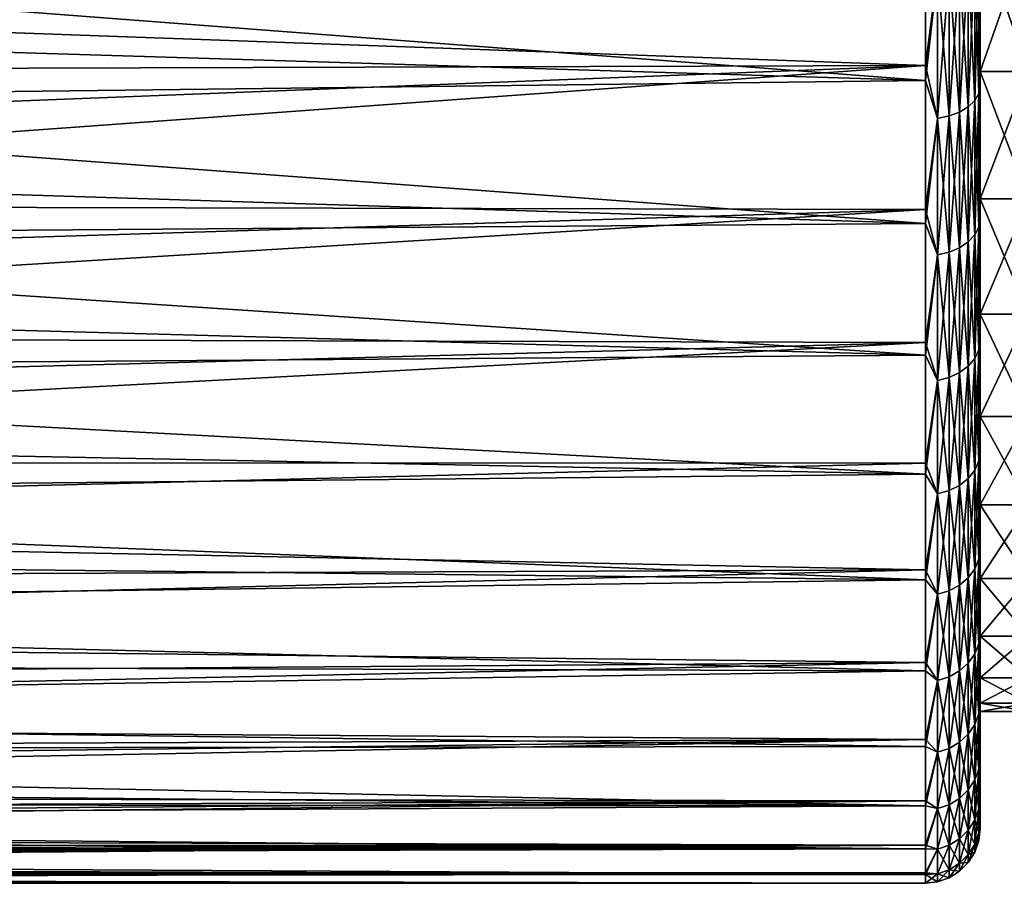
# Model space of a CAD drawing. Header units: metres. Extents: x -44 to 117, y -432 to 89.
# Tile 1001 of 1056: x 42 to 56, y -28 to -15. Entities that reach past the tile are written whole.
import ezdxf

# ---------------------------------------------------------------- set-up
doc = ezdxf.new("R2010")
doc.units = ezdxf.units.M
doc.layers.add('solid_125568', color=7, linetype='CONTINUOUS')

msp = doc.modelspace()

# ---------------------------------------------------------------- linework, layer by layer
at = {"layer": 'solid_125568'}
for points in [[(55.5, -12.02065, 74.488976), (55.5, -15.117859, 74.611725), (55.5, -16.209658, 73.842316)], [(55.5, -14.167058, 73.202461), (55.5, -12.02065, 74.488976), (55.5, -16.209658, 73.842316)], [(55.5, -12.02065, 29.511026), (55.5, -16.209784, 30.157776), (55.5, -15.117963, 29.388342)], [(55.5, -12.02065, 29.511026), (55.5, -14.167058, 30.797537), (55.5, -16.209784, 30.157776)], [(54.700001, -16.090569, 74.914917), (54.700001, -13.846498, 76.336693), (29.409121, -15.181644, 75.526955)], [(54.878017, -14.729542, 75.789024), (54.700001, -13.846498, 76.336693), (54.700001, -16.090569, 74.914917)], [(54.700001, -14.076542, 27.795641), (54.700001, -16.307035, 29.238617), (32.285175, -14.593642, 28.103857)], [(54.878017, -14.729542, 28.210974), (54.700001, -16.307035, 29.238617), (54.700001, -14.076542, 27.795641)], [(56.200001, -14.166871, 73.202591), (55.5, -14.167058, 73.202461), (55.5, -16.177008, 71.711784)], [(56.200001, -14.166871, 73.202591), (55.5, -16.177008, 71.711784), (56.200001, -16.177011, 71.711777)], [(56.200001, -16.177011, 32.288219), (55.5, -14.167058, 30.797537), (56.200001, -14.166871, 30.797411)], [(55.5, -14.167058, 73.202461), (55.5, -16.209658, 73.842316), (55.5, -17.262375, 73.020233)], [(55.5, -14.167058, 73.202461), (55.5, -17.262375, 73.020233), (55.5, -18.273455, 72.147476)], [(55.5, -16.177008, 71.711784), (55.5, -14.167058, 73.202461), (55.5, -18.273455, 72.147476)], [(55.5, -14.167058, 30.797537), (55.5, -17.262522, 30.979885), (55.5, -16.209784, 30.157776)], [(55.5, -14.167058, 30.797537), (55.5, -16.177008, 32.288216), (55.5, -17.262522, 30.979885)], [(56.200001, -16.177011, 32.288219), (55.5, -16.177008, 32.288216), (55.5, -14.167058, 30.797537)], [(55.421085, -16.600451, 73.982552), (55.480141, -16.498413, 73.847427), (55.480141, -14.412208, 75.276512)], [(55.421085, -16.600451, 73.982552), (55.480141, -14.412208, 75.276512), (55.421085, -14.501343, 75.420471)], [(55.421085, -14.501343, 28.579527), (55.480141, -14.412208, 28.723486), (55.480141, -16.498413, 30.152569)], [(55.5, -15.117859, 74.611725), (55.480141, -14.412208, 75.276512), (55.480141, -16.498413, 73.847427)], [(55.480141, -14.412208, 28.723486), (55.5, -15.117963, 29.388342), (55.5, -16.209784, 30.157776)], [(55.480141, -16.498413, 30.152569), (55.480141, -14.412208, 28.723486), (55.5, -16.209784, 30.157776)], [(54.700001, -16.307035, 29.238617), (31.47154, -15.597759, 28.74683), (32.285175, -14.593642, 28.103857)], [(55.325802, -14.581313, 75.549629), (55.199074, -14.648102, 75.657494), (55.199074, -16.768454, 74.205025)], [(55.325802, -16.691998, 74.103775), (55.325802, -14.581313, 75.549629), (55.199074, -16.768454, 74.205025)], [(55.325802, -14.581313, 28.450371), (55.325802, -16.691998, 29.896223), (55.199074, -14.648102, 28.342503)], [(55.421085, -14.501343, 75.420471), (55.325802, -14.581313, 75.549629), (55.325802, -16.691998, 74.103775)], [(55.421085, -16.600451, 73.982552), (55.421085, -14.501343, 75.420471), (55.325802, -16.691998, 74.103775)], [(55.421085, -14.501343, 28.579527), (55.421085, -16.600451, 30.01745), (55.325802, -14.581313, 28.450371)], [(55.421085, -16.600451, 30.01745), (55.325802, -16.691998, 29.896223), (55.325802, -14.581313, 28.450371)], [(55.421085, -14.501343, 28.579527), (55.480141, -16.498413, 30.152569), (55.421085, -16.600451, 30.01745)], [(54.878017, -14.729542, 28.210974), (54.878017, -16.861683, 29.671524), (54.700001, -16.307035, 29.238617)], [(54.878017, -16.861683, 74.328476), (54.878017, -14.729542, 75.789024), (54.700001, -16.090569, 74.914917)], [(55.047268, -14.698353, 75.738655), (54.878017, -14.729542, 75.789024), (54.878017, -16.861683, 74.328476)], [(55.047268, -16.825979, 74.281197), (55.047268, -14.698353, 75.738655), (54.878017, -16.861683, 74.328476)], [(55.047268, -14.698353, 28.261345), (55.047268, -16.825979, 29.718803), (54.878017, -14.729542, 28.210974)], [(55.047268, -16.825979, 29.718803), (54.878017, -16.861683, 29.671524), (54.878017, -14.729542, 28.210974)], [(55.199074, -14.648102, 75.657494), (55.047268, -14.698353, 75.738655), (55.047268, -16.825979, 74.281197)], [(55.199074, -16.768454, 74.205025), (55.199074, -14.648102, 75.657494), (55.047268, -16.825979, 74.281197)], [(55.199074, -14.648102, 28.342503), (55.199074, -16.768454, 29.794977), (55.047268, -14.698353, 28.261345)], [(55.199074, -16.768454, 29.794977), (55.047268, -16.825979, 29.718803), (55.047268, -14.698353, 28.261345)], [(55.325802, -16.691998, 29.896223), (55.199074, -16.768454, 29.794977), (55.199074, -14.648102, 28.342503)], [(54.700001, -16.090569, 74.914917), (29.409121, -15.181644, 75.526955), (28.56698, -16.16708, 74.861008)], [(55.5, -16.209658, 73.842316), (55.5, -15.117859, 74.611725), (55.480141, -16.498413, 73.847427)], [(54.700001, -16.307035, 29.238617), (30.580755, -16.599876, 29.451294), (31.47154, -15.597759, 28.74683)], [(54.700001, -16.090569, 74.914917), (27.64826, -17.149307, 74.133713), (26.649458, -18.125084, 73.34201)], [(54.700001, -18.189798, 73.28688), (54.700001, -16.090569, 74.914917), (26.649458, -18.125084, 73.34201)], [(54.700001, -16.090569, 74.914917), (28.56698, -16.16708, 74.861008), (27.64826, -17.149307, 74.133713)], [(54.878017, -16.861683, 74.328476), (54.700001, -16.090569, 74.914917), (54.700001, -18.189798, 73.28688)], [(55.5, -16.177008, 71.711784), (55.5, -18.273455, 72.147476), (55.5, -19.240435, 71.226166)], [(55.5, -16.177008, 71.711784), (55.5, -19.240435, 71.226166), (55.5, -20.160992, 70.258537)], [(55.5, -18.031195, 70.03125), (55.5, -16.177008, 71.711784), (55.5, -20.160992, 70.258537)], [(55.5, -16.177008, 32.288216), (55.5, -18.273619, 31.852674), (55.5, -17.262522, 30.979885)], [(55.5, -16.177008, 32.288216), (55.5, -19.240614, 32.77401), (55.5, -18.273619, 31.852674)], [(55.5, -16.177008, 32.288216), (55.5, -18.031195, 33.96875), (55.5, -19.240614, 32.77401)], [(56.200001, -16.177011, 71.711777), (55.5, -16.177008, 71.711784), (55.5, -18.031195, 70.03125)], [(56.200001, -18.031359, 33.968914), (55.5, -18.031195, 33.96875), (55.5, -16.177008, 32.288216)], [(56.200001, -18.031359, 33.968914), (55.5, -16.177008, 32.288216), (56.200001, -16.177011, 32.288219)], [(56.200001, -16.177011, 71.711777), (55.5, -18.031195, 70.03125), (56.200001, -18.031359, 70.03109)], [(54.700001, -16.307035, 29.238617), (54.700001, -18.390739, 30.88648), (30.580755, -16.599876, 29.451294)], [(54.878017, -16.861683, 29.671524), (54.700001, -18.390739, 30.88648), (54.700001, -16.307035, 29.238617)], [(55.5, -17.262375, 73.020233), (55.5, -16.209658, 73.842316), (55.480141, -16.498413, 73.847427)], [(55.480141, -16.498413, 30.152569), (55.5, -16.209784, 30.157776), (55.5, -17.262522, 30.979885)], [(54.700001, -18.390739, 30.88648), (29.608879, -17.597055, 30.220568), (30.580755, -16.599876, 29.451294)], [(55.421085, -16.600451, 73.982552), (55.325802, -16.691998, 74.103775), (55.325802, -18.660273, 72.469345)], [(55.421085, -18.55793, 72.357079), (55.421085, -16.600451, 73.982552), (55.325802, -18.660273, 72.469345)], [(55.421085, -16.600451, 30.01745), (55.421085, -18.55793, 31.642921), (55.325802, -16.691998, 29.896223)], [(55.421085, -18.55793, 72.357079), (55.480141, -18.443861, 72.231949), (55.480141, -16.498413, 73.847427)], [(55.421085, -18.55793, 72.357079), (55.480141, -16.498413, 73.847427), (55.421085, -16.600451, 73.982552)], [(55.421085, -16.600451, 30.01745), (55.480141, -16.498413, 30.152569), (55.480141, -18.443861, 31.768047)], [(55.421085, -16.600451, 30.01745), (55.480141, -18.443861, 31.768047), (55.421085, -18.55793, 31.642921)], [(55.5, -17.262375, 73.020233), (55.480141, -16.498413, 73.847427), (55.480141, -18.443861, 72.231949)], [(55.480141, -16.498413, 30.152569), (55.5, -17.262522, 30.979885), (55.5, -18.273619, 31.852674)], [(55.480141, -18.443861, 31.768047), (55.480141, -16.498413, 30.152569), (55.5, -18.273619, 31.852674)], [(55.199074, -16.768454, 74.205025), (55.047268, -16.825979, 74.281197), (55.047268, -18.810053, 72.633644)], [(55.199074, -18.745745, 72.563103), (55.199074, -16.768454, 74.205025), (55.047268, -18.810053, 72.633644)], [(55.199074, -16.768454, 29.794977), (55.199074, -18.745745, 31.436899), (55.047268, -16.825979, 29.718803)], [(55.325802, -16.691998, 74.103775), (55.199074, -16.768454, 74.205025), (55.199074, -18.745745, 72.563103)], [(55.325802, -18.660273, 72.469345), (55.325802, -16.691998, 74.103775), (55.199074, -18.745745, 72.563103)], [(55.325802, -16.691998, 29.896223), (55.325802, -18.660273, 31.530657), (55.199074, -16.768454, 29.794977)], [(55.325802, -18.660273, 31.530657), (55.199074, -18.745745, 31.436899), (55.199074, -16.768454, 29.794977)], [(55.421085, -18.55793, 31.642921), (55.325802, -18.660273, 31.530657), (55.325802, -16.691998, 29.896223)], [(54.878017, -16.861683, 29.671524), (54.878017, -18.849966, 31.322573), (54.700001, -18.390739, 30.88648)], [(54.878017, -18.849966, 72.677429), (54.878017, -16.861683, 74.328476), (54.700001, -18.189798, 73.28688)], [(55.047268, -16.825979, 74.281197), (54.878017, -16.861683, 74.328476), (54.878017, -18.849966, 72.677429)], [(55.047268, -18.810053, 72.633644), (55.047268, -16.825979, 74.281197), (54.878017, -18.849966, 72.677429)], [(55.047268, -16.825979, 29.718803), (55.047268, -18.810053, 31.366356), (54.878017, -16.861683, 29.671524)], [(55.047268, -18.810053, 31.366356), (54.878017, -18.849966, 31.322573), (54.878017, -16.861683, 29.671524)], [(55.199074, -18.745745, 31.436899), (55.047268, -18.810053, 31.366356), (55.047268, -16.825979, 29.718803)], [(55.5, -18.273455, 72.147476), (55.5, -17.262375, 73.020233), (55.480141, -18.443861, 72.231949)], [(54.700001, -18.390739, 30.88648), (28.552078, -18.585682, 31.05788), (29.608879, -17.597055, 30.220568)], [(55.5, -18.031195, 70.03125), (55.5, -20.160992, 70.258537), (55.5, -21.032957, 69.246872)], [(55.5, -18.031195, 70.03125), (55.5, -21.032957, 69.246872), (55.5, -21.854282, 68.193527)], [(55.5, -19.711754, 68.17704), (55.5, -18.031195, 70.03125), (55.5, -21.854282, 68.193527)], [(55.5, -18.031195, 33.96875), (55.5, -20.16118, 33.741669), (55.5, -19.240614, 32.77401)], [(55.5, -18.031195, 33.96875), (55.5, -21.033154, 34.753365), (55.5, -20.16118, 33.741669)], [(55.5, -18.031195, 33.96875), (55.5, -19.711754, 35.82296), (55.5, -21.033154, 34.753365)], [(56.200001, -18.031359, 70.03109), (55.5, -18.031195, 70.03125), (55.5, -19.711754, 68.17704)], [(56.200001, -19.711735, 35.822933), (55.5, -19.711754, 35.82296), (55.5, -18.031195, 33.96875)], [(56.200001, -19.711735, 35.822933), (55.5, -18.031195, 33.96875), (56.200001, -18.031359, 33.968914)], [(56.200001, -18.031359, 70.03109), (55.5, -19.711754, 68.17704), (56.200001, -19.711735, 68.177071)], [(54.700001, -18.189798, 73.28688), (25.567427, -19.090479, 72.483009), (24.399729, -20.040771, 71.554214)], [(54.700001, -20.12529, 71.467224), (54.700001, -18.189798, 73.28688), (24.399729, -20.040771, 71.554214)], [(54.700001, -18.189798, 73.28688), (26.649458, -18.125084, 73.34201), (25.567427, -19.090479, 72.483009)], [(54.878017, -18.849966, 72.677429), (54.700001, -18.189798, 73.28688), (54.700001, -20.12529, 71.467224)], [(55.5, -19.240435, 71.226166), (55.5, -18.273455, 72.147476), (55.480141, -18.443861, 72.231949)], [(55.480141, -18.443861, 31.768047), (55.5, -18.273619, 31.852674), (55.5, -19.240614, 32.77401)], [(54.700001, -18.390739, 30.88648), (54.700001, -20.308897, 32.724403), (28.552078, -18.585682, 31.05788)], [(54.878017, -18.849966, 31.322573), (54.700001, -20.308897, 32.724403), (54.700001, -18.390739, 30.88648)], [(55.421085, -20.357079, 70.55793), (55.480141, -20.231953, 70.443863), (55.480141, -18.443861, 72.231949)], [(55.421085, -20.357079, 70.55793), (55.480141, -18.443861, 72.231949), (55.421085, -18.55793, 72.357079)], [(55.421085, -18.55793, 31.642921), (55.480141, -18.443861, 31.768047), (55.480141, -20.231953, 33.556141)], [(55.5, -19.240435, 71.226166), (55.480141, -18.443861, 72.231949), (55.480141, -20.231953, 70.443863)], [(55.480141, -20.231953, 33.556141), (55.480141, -18.443861, 31.768047), (55.5, -19.240614, 32.77401)], [(54.700001, -20.308897, 32.724403), (27.407249, -19.561275, 31.966116), (28.552078, -18.585682, 31.05788)], [(55.421085, -18.55793, 72.357079), (55.325802, -18.660273, 72.469345), (55.325802, -20.469343, 70.660271)], [(55.421085, -20.357079, 70.55793), (55.421085, -18.55793, 72.357079), (55.325802, -20.469343, 70.660271)], [(55.421085, -18.55793, 31.642921), (55.421085, -20.357079, 33.44207), (55.325802, -18.660273, 31.530657)], [(55.421085, -18.55793, 31.642921), (55.480141, -20.231953, 33.556141), (55.421085, -20.357079, 33.44207)], [(55.199074, -18.745745, 72.563103), (55.047268, -18.810053, 72.633644), (55.047268, -20.633644, 70.810051)], [(55.199074, -20.563101, 70.745743), (55.199074, -18.745745, 72.563103), (55.047268, -20.633644, 70.810051)], [(55.199074, -18.745745, 31.436899), (55.199074, -20.563101, 33.254257), (55.047268, -18.810053, 31.366356)], [(55.325802, -18.660273, 72.469345), (55.199074, -18.745745, 72.563103), (55.199074, -20.563101, 70.745743)], [(55.325802, -20.469343, 70.660271), (55.325802, -18.660273, 72.469345), (55.199074, -20.563101, 70.745743)], [(55.325802, -18.660273, 31.530657), (55.325802, -20.469343, 33.339729), (55.199074, -18.745745, 31.436899)], [(55.325802, -20.469343, 33.339729), (55.199074, -20.563101, 33.254257), (55.199074, -18.745745, 31.436899)], [(55.421085, -20.357079, 33.44207), (55.325802, -20.469343, 33.339729), (55.325802, -18.660273, 31.530657)], [(54.878017, -18.849966, 31.322573), (54.878017, -20.677427, 33.150036), (54.700001, -20.308897, 32.724403)], [(54.878017, -20.677427, 70.849968), (54.878017, -18.849966, 72.677429), (54.700001, -20.12529, 71.467224)], [(55.047268, -18.810053, 72.633644), (54.878017, -18.849966, 72.677429), (54.878017, -20.677427, 70.849968)], [(55.047268, -20.633644, 70.810051), (55.047268, -18.810053, 72.633644), (54.878017, -20.677427, 70.849968)], [(55.047268, -18.810053, 31.366356), (55.047268, -20.633644, 33.189949), (54.878017, -18.849966, 31.322573)], [(55.047268, -20.633644, 33.189949), (54.878017, -20.677427, 33.150036), (54.878017, -18.849966, 31.322573)], [(55.199074, -20.563101, 33.254257), (55.047268, -20.633644, 33.189949), (55.047268, -18.810053, 31.366356)], [(55.5, -20.160992, 70.258537), (55.5, -19.240435, 71.226166), (55.480141, -20.231953, 70.443863)], [(55.480141, -20.231953, 33.556141), (55.5, -19.240614, 32.77401), (55.5, -20.16118, 33.741669)], [(54.700001, -20.308897, 32.724403), (26.172222, -20.518263, 32.947418), (27.407249, -19.561275, 31.966116)], [(56.200001, -19.711735, 68.177071), (55.5, -19.711754, 68.17704), (55.5, -21.20248, 66.16703)], [(56.200001, -19.711735, 68.177071), (55.5, -21.20248, 66.16703), (56.200001, -21.202389, 66.167168)], [(56.200001, -21.202389, 37.832832), (55.5, -19.711754, 35.82296), (56.200001, -19.711735, 35.822933)], [(55.5, -19.711754, 68.17704), (55.5, -21.854282, 68.193527), (55.5, -22.623007, 67.100975)], [(55.5, -21.20248, 66.16703), (55.5, -19.711754, 68.17704), (55.5, -22.623007, 67.100975)], [(55.5, -19.711754, 35.82296), (55.5, -21.854483, 35.806744), (55.5, -21.033154, 34.753365)], [(55.5, -19.711754, 35.82296), (55.5, -22.623207, 36.899323), (55.5, -21.854483, 35.806744)], [(55.5, -19.711754, 35.82296), (55.5, -21.20248, 37.83297), (55.5, -22.623207, 36.899323)], [(56.200001, -21.202389, 37.832832), (55.5, -21.20248, 37.83297), (55.5, -19.711754, 35.82296)], [(54.700001, -20.12529, 71.467224), (24.399729, -20.040771, 71.554214), (23.143867, -20.971113, 70.552963)], [(54.700001, -20.12529, 71.467224), (23.143867, -20.971113, 70.552963), (21.798168, -21.875959, 69.476906)], [(54.700001, -21.87962, 69.472328), (54.700001, -20.12529, 71.467224), (21.798168, -21.875959, 69.476906)], [(54.878017, -20.677427, 70.849968), (54.700001, -20.12529, 71.467224), (54.700001, -21.87962, 69.472328)], [(55.5, -20.160992, 70.258537), (55.480141, -20.231953, 70.443863), (55.480141, -21.847431, 68.498413)], [(55.5, -21.032957, 69.246872), (55.5, -20.160992, 70.258537), (55.480141, -21.847431, 68.498413)], [(55.480141, -20.231953, 33.556141), (55.5, -20.16118, 33.741669), (55.5, -21.033154, 34.753365)], [(54.700001, -20.308897, 32.724403), (54.700001, -22.044241, 34.735832), (26.172222, -20.518263, 32.947418)], [(54.878017, -20.677427, 33.150036), (54.700001, -22.044241, 34.735832), (54.700001, -20.308897, 32.724403)], [(55.421085, -20.357079, 70.55793), (55.325802, -20.469343, 70.660271), (55.325802, -22.103777, 68.692001)], [(55.421085, -21.98255, 68.600449), (55.421085, -20.357079, 70.55793), (55.325802, -22.103777, 68.692001)], [(55.421085, -20.357079, 33.44207), (55.421085, -21.98255, 35.399548), (55.325802, -20.469343, 33.339729)], [(55.421085, -21.98255, 68.600449), (55.480141, -21.847431, 68.498413), (55.480141, -20.231953, 70.443863)], [(55.421085, -21.98255, 68.600449), (55.480141, -20.231953, 70.443863), (55.421085, -20.357079, 70.55793)], [(55.421085, -20.357079, 33.44207), (55.480141, -20.231953, 33.556141), (55.480141, -21.847431, 35.501587)], [(55.421085, -20.357079, 33.44207), (55.480141, -21.847431, 35.501587), (55.421085, -21.98255, 35.399548)], [(55.480141, -21.847431, 35.501587), (55.480141, -20.231953, 33.556141), (55.5, -21.033154, 34.753365)], [(55.325802, -20.469343, 70.660271), (55.199074, -20.563101, 70.745743), (55.199074, -22.205023, 68.768456)], [(55.325802, -22.103777, 68.692001), (55.325802, -20.469343, 70.660271), (55.199074, -22.205023, 68.768456)], [(55.325802, -20.469343, 33.339729), (55.325802, -22.103777, 35.308002), (55.199074, -20.563101, 33.254257)], [(55.421085, -21.98255, 35.399548), (55.325802, -22.103777, 35.308002), (55.325802, -20.469343, 33.339729)], [(54.700001, -22.044241, 34.735832), (24.845243, -21.450813, 34.003819), (26.172222, -20.518263, 32.947418)], [(55.047268, -20.633644, 70.810051), (54.878017, -20.677427, 70.849968), (54.878017, -22.328476, 68.861679)], [(55.047268, -22.281197, 68.825981), (55.047268, -20.633644, 70.810051), (54.878017, -22.328476, 68.861679)], [(55.047268, -20.633644, 33.189949), (55.047268, -22.281197, 35.174023), (54.878017, -20.677427, 33.150036)], [(55.199074, -20.563101, 70.745743), (55.047268, -20.633644, 70.810051), (55.047268, -22.281197, 68.825981)], [(55.199074, -22.205023, 68.768456), (55.199074, -20.563101, 70.745743), (55.047268, -22.281197, 68.825981)], [(55.199074, -20.563101, 33.254257), (55.199074, -22.205023, 35.231544), (55.047268, -20.633644, 33.189949)], [(55.199074, -22.205023, 35.231544), (55.047268, -22.281197, 35.174023), (55.047268, -20.633644, 33.189949)], [(55.325802, -22.103777, 35.308002), (55.199074, -22.205023, 35.231544), (55.199074, -20.563101, 33.254257)], [(54.878017, -20.677427, 33.150036), (54.878017, -22.328476, 35.138317), (54.700001, -22.044241, 34.735832)], [(54.878017, -22.328476, 68.861679), (54.878017, -20.677427, 70.849968), (54.700001, -21.87962, 69.472328)], [(55.047268, -22.281197, 35.174023), (54.878017, -22.328476, 35.138317), (54.878017, -20.677427, 33.150036)], [(55.5, -21.854282, 68.193527), (55.5, -21.032957, 69.246872), (55.480141, -21.847431, 68.498413)], [(55.480141, -21.847431, 35.501587), (55.5, -21.033154, 34.753365), (55.5, -21.854483, 35.806744)], [(56.200001, -21.202389, 66.167168), (55.5, -21.20248, 66.16703), (55.5, -22.489008, 64.020584)], [(56.200001, -21.202389, 66.167168), (55.5, -22.489008, 64.020584), (56.200001, -22.489027, 64.020554)], [(56.200001, -22.489027, 39.979446), (55.5, -21.20248, 37.83297), (56.200001, -21.202389, 37.832832)], [(55.5, -21.20248, 66.16703), (55.5, -22.623007, 67.100975), (55.5, -23.337177, 65.971977)], [(55.5, -21.20248, 66.16703), (55.5, -23.337177, 65.971977), (55.5, -23.994949, 64.809464)], [(55.5, -22.489008, 64.020584), (55.5, -21.20248, 66.16703), (55.5, -23.994949, 64.809464)], [(55.5, -21.20248, 37.83297), (55.5, -23.337374, 38.028355), (55.5, -22.623207, 36.899323)], [(55.5, -21.20248, 37.83297), (55.5, -22.489008, 39.979416), (55.5, -23.337374, 38.028355)], [(56.200001, -22.489027, 39.979446), (55.5, -22.489008, 39.979416), (55.5, -21.20248, 37.83297)], [(54.700001, -22.044241, 34.735832), (23.425053, -22.352749, 35.13718), (24.845243, -21.450813, 34.003819)], [(54.700001, -21.87962, 69.472328), (21.798168, -21.875959, 69.476906), (20.365747, -22.747002, 68.327095)], [(54.700001, -23.436998, 67.320152), (54.700001, -21.87962, 69.472328), (20.365747, -22.747002, 68.327095)], [(54.878017, -22.328476, 68.861679), (54.700001, -21.87962, 69.472328), (54.700001, -23.436998, 67.320152)], [(55.421085, -23.420473, 66.501343), (55.480141, -23.276514, 66.412209), (55.480141, -21.847431, 68.498413)], [(55.421085, -23.420473, 66.501343), (55.480141, -21.847431, 68.498413), (55.421085, -21.98255, 68.600449)], [(55.421085, -21.98255, 35.399548), (55.480141, -21.847431, 35.501587), (55.480141, -23.276514, 37.587791)], [(55.5, -21.854282, 68.193527), (55.480141, -21.847431, 68.498413), (55.480141, -23.276514, 66.412209)], [(55.480141, -21.847431, 35.501587), (55.5, -21.854483, 35.806744), (55.5, -22.623207, 36.899323)], [(55.480141, -23.276514, 37.587791), (55.480141, -21.847431, 35.501587), (55.5, -22.623207, 36.899323)], [(55.5, -22.623007, 67.100975), (55.5, -21.854282, 68.193527), (55.480141, -23.276514, 66.412209)], [(54.700001, -22.044241, 34.735832), (54.700001, -23.581152, 36.902672), (23.425053, -22.352749, 35.13718)], [(54.878017, -22.328476, 35.138317), (54.700001, -23.581152, 36.902672), (54.700001, -22.044241, 34.735832)], [(55.421085, -21.98255, 68.600449), (55.325802, -22.103777, 68.692001), (55.325802, -23.549629, 66.581314)], [(55.421085, -23.420473, 66.501343), (55.421085, -21.98255, 68.600449), (55.325802, -23.549629, 66.581314)], [(55.421085, -21.98255, 35.399548), (55.421085, -23.420473, 37.498657), (55.325802, -22.103777, 35.308002)], [(55.421085, -21.98255, 35.399548), (55.480141, -23.276514, 37.587791), (55.421085, -23.420473, 37.498657)], [(55.199074, -22.205023, 68.768456), (55.047268, -22.281197, 68.825981), (55.047268, -23.738655, 66.698357)], [(55.199074, -23.657497, 66.648102), (55.199074, -22.205023, 68.768456), (55.047268, -23.738655, 66.698357)], [(55.199074, -22.205023, 35.231544), (55.199074, -23.657497, 37.351898), (55.047268, -22.281197, 35.174023)], [(55.325802, -22.103777, 68.692001), (55.199074, -22.205023, 68.768456), (55.199074, -23.657497, 66.648102)], [(55.325802, -23.549629, 66.581314), (55.325802, -22.103777, 68.692001), (55.199074, -23.657497, 66.648102)], [(55.325802, -22.103777, 35.308002), (55.325802, -23.549629, 37.418686), (55.199074, -22.205023, 35.231544)], [(55.325802, -23.549629, 37.418686), (55.199074, -23.657497, 37.351898), (55.199074, -22.205023, 35.231544)], [(55.421085, -23.420473, 37.498657), (55.325802, -23.549629, 37.418686), (55.325802, -22.103777, 35.308002)], [(54.700001, -23.581152, 36.902672), (21.91338, -23.216227, 36.347305), (23.425053, -22.352749, 35.13718)], [(54.878017, -22.328476, 35.138317), (54.878017, -23.789026, 37.270458), (54.700001, -23.581152, 36.902672)], [(54.878017, -23.789026, 66.729538), (54.878017, -22.328476, 68.861679), (54.700001, -23.436998, 67.320152)], [(55.047268, -22.281197, 68.825981), (54.878017, -22.328476, 68.861679), (54.878017, -23.789026, 66.729538)], [(55.047268, -23.738655, 66.698357), (55.047268, -22.281197, 68.825981), (54.878017, -23.789026, 66.729538)], [(55.047268, -22.281197, 35.174023), (55.047268, -23.738655, 37.301647), (54.878017, -22.328476, 35.138317)], [(55.047268, -23.738655, 37.301647), (54.878017, -23.789026, 37.270458), (54.878017, -22.328476, 35.138317)], [(55.199074, -23.657497, 37.351898), (55.047268, -23.738655, 37.301647), (55.047268, -22.281197, 35.174023)], [(55.5, -22.489008, 64.020584), (55.5, -23.994949, 64.809464), (55.5, -24.594669, 63.616463)], [(55.5, -22.489008, 64.020584), (55.5, -24.594669, 63.616463), (55.5, -25.135029, 62.395687)], [(55.5, -23.558941, 61.758396), (55.5, -22.489008, 64.020584), (55.5, -25.135029, 62.395687)], [(55.5, -22.489008, 39.979416), (55.5, -23.995134, 39.190887), (55.5, -23.337374, 38.028355)], [(55.5, -22.489008, 39.979416), (55.5, -24.594837, 40.383896), (55.5, -23.995134, 39.190887)], [(55.5, -22.489008, 39.979416), (55.5, -23.558941, 42.241604), (55.5, -24.594837, 40.383896)], [(56.200001, -22.489027, 64.020554), (55.5, -22.489008, 64.020584), (55.5, -23.558941, 61.758396)], [(56.200001, -23.558994, 42.241734), (55.5, -23.558941, 42.241604), (55.5, -22.489008, 39.979416)], [(56.200001, -23.558994, 42.241734), (55.5, -22.489008, 39.979416), (56.200001, -22.489027, 39.979446)], [(56.200001, -22.489027, 64.020554), (55.5, -23.558941, 61.758396), (56.200001, -23.558994, 61.758266)], [(55.5, -23.337177, 65.971977), (55.5, -22.623007, 67.100975), (55.480141, -23.276514, 66.412209)], [(55.480141, -23.276514, 37.587791), (55.5, -22.623207, 36.899323), (55.5, -23.337374, 38.028355)], [(54.700001, -23.436998, 67.320152), (20.365747, -22.747002, 68.327095), (18.840101, -23.581711, 67.096451)], [(54.700001, -23.581152, 36.902672), (20.311539, -24.034199, 37.634857), (21.91338, -23.216227, 36.347305)], [(55.421085, -24.658579, 64.278511), (55.480141, -24.507011, 64.203041), (55.480141, -23.276514, 66.412209)], [(55.421085, -24.658579, 64.278511), (55.480141, -23.276514, 66.412209), (55.421085, -23.420473, 66.501343)], [(55.421085, -23.420473, 37.498657), (55.480141, -23.276514, 37.587791), (55.480141, -24.507011, 39.796959)], [(55.5, -23.337177, 65.971977), (55.480141, -23.276514, 66.412209), (55.480141, -24.507011, 64.203041)], [(55.480141, -23.276514, 37.587791), (55.5, -23.337374, 38.028355), (55.5, -23.995134, 39.190887)], [(55.480141, -24.507011, 39.796959), (55.480141, -23.276514, 37.587791), (55.5, -23.995134, 39.190887)], [(55.5, -23.994949, 64.809464), (55.5, -23.337177, 65.971977), (55.480141, -24.507011, 64.203041)], [(54.700001, -23.436998, 67.320152), (18.840101, -23.581711, 67.096451), (17.230984, -24.368946, 65.78965)], [(54.700001, -24.783405, 65.030075), (54.700001, -23.436998, 67.320152), (17.230984, -24.368946, 65.78965)], [(54.878017, -23.789026, 66.729538), (54.700001, -23.436998, 67.320152), (54.700001, -24.783405, 65.030075)], [(55.421085, -23.420473, 66.501343), (55.325802, -23.549629, 66.581314), (55.325802, -24.794565, 64.34623)], [(55.421085, -24.658579, 64.278511), (55.421085, -23.420473, 66.501343), (55.325802, -24.794565, 64.34623)], [(55.421085, -23.420473, 37.498657), (55.421085, -24.658579, 39.721485), (55.325802, -23.549629, 37.418686)], [(55.421085, -23.420473, 37.498657), (55.480141, -24.507011, 39.796959), (55.421085, -24.658579, 39.721485)], [(54.700001, -23.581152, 36.902672), (54.700001, -24.905792, 39.20541), (20.311539, -24.034199, 37.634857)], [(54.878017, -23.789026, 37.270458), (54.700001, -24.905792, 39.20541), (54.700001, -23.581152, 36.902672)], [(55.199074, -23.657497, 66.648102), (55.047268, -23.738655, 66.698357), (55.047268, -24.993584, 64.445328)], [(55.199074, -24.908134, 64.402779), (55.199074, -23.657497, 66.648102), (55.047268, -24.993584, 64.445328)], [(55.199074, -23.657497, 37.351898), (55.199074, -24.908134, 39.597221), (55.047268, -23.738655, 37.301647)], [(55.325802, -23.549629, 66.581314), (55.199074, -23.657497, 66.648102), (55.199074, -24.908134, 64.402779)], [(55.325802, -24.794565, 64.34623), (55.325802, -23.549629, 66.581314), (55.199074, -24.908134, 64.402779)], [(55.325802, -23.549629, 37.418686), (55.325802, -24.794565, 39.653774), (55.199074, -23.657497, 37.351898)], [(55.325802, -24.794565, 39.653774), (55.199074, -24.908134, 39.597221), (55.199074, -23.657497, 37.351898)], [(55.421085, -24.658579, 39.721485), (55.325802, -24.794565, 39.653774), (55.325802, -23.549629, 37.418686)], [(55.5, -23.558941, 61.758396), (55.5, -25.135029, 62.395687), (55.5, -25.614925, 61.149624)], [(55.5, -23.558941, 61.758396), (55.5, -25.614925, 61.149624), (55.5, -26.033314, 59.880772)], [(55.5, -24.401976, 59.402271), (55.5, -23.558941, 61.758396), (55.5, -26.033314, 59.880772)], [(55.5, -23.558941, 42.241604), (55.5, -25.135181, 41.604683), (55.5, -24.594837, 40.383896)], [(55.5, -23.558941, 42.241604), (55.5, -25.615065, 42.850765), (55.5, -25.135181, 41.604683)], [(55.5, -23.558941, 42.241604), (55.5, -24.401976, 44.597729), (55.5, -25.615065, 42.850765)], [(56.200001, -23.558994, 61.758266), (55.5, -23.558941, 61.758396), (55.5, -24.401976, 59.402271)], [(56.200001, -24.401922, 44.597553), (55.5, -24.401976, 44.597729), (55.5, -23.558941, 42.241604)], [(56.200001, -24.401922, 44.597553), (55.5, -23.558941, 42.241604), (56.200001, -23.558994, 42.241734)], [(56.200001, -23.558994, 61.758266), (55.5, -24.401976, 59.402271), (56.200001, -24.401922, 59.402447)], [(54.878017, -23.789026, 37.270458), (54.878017, -25.046618, 39.528267), (54.700001, -24.905792, 39.20541)], [(54.878017, -25.046618, 64.471733), (54.878017, -23.789026, 66.729538), (54.700001, -24.783405, 65.030075)], [(55.047268, -23.738655, 66.698357), (54.878017, -23.789026, 66.729538), (54.878017, -25.046618, 64.471733)], [(55.047268, -24.993584, 64.445328), (55.047268, -23.738655, 66.698357), (54.878017, -25.046618, 64.471733)], [(55.047268, -23.738655, 37.301647), (55.047268, -24.993584, 39.554676), (54.878017, -23.789026, 37.270458)], [(55.047268, -24.993584, 39.554676), (54.878017, -25.046618, 39.528267), (54.878017, -23.789026, 37.270458)], [(55.199074, -24.908134, 39.597221), (55.047268, -24.993584, 39.554676), (55.047268, -23.738655, 37.301647)], [(54.700001, -24.905792, 39.20541), (18.620396, -24.800076, 39.001682), (20.311539, -24.034199, 37.634857)], [(55.5, -24.594669, 63.616463), (55.5, -23.994949, 64.809464), (55.480141, -24.507011, 64.203041)], [(55.480141, -24.507011, 39.796959), (55.5, -23.995134, 39.190887), (55.5, -24.594837, 40.383896)], [(54.700001, -24.783405, 65.030075), (17.230984, -24.368946, 65.78965), (15.63527, -25.064142, 64.481537)], [(55.421085, -25.68631, 61.950928), (55.480141, -25.528423, 61.889763), (55.480141, -24.507011, 64.203041)], [(55.421085, -25.68631, 61.950928), (55.480141, -24.507011, 64.203041), (55.421085, -24.658579, 64.278511)], [(55.421085, -24.658579, 39.721485), (55.480141, -24.507011, 39.796959), (55.480141, -25.528423, 42.110237)], [(55.5, -24.594669, 63.616463), (55.480141, -24.507011, 64.203041), (55.480141, -25.528423, 61.889763)], [(55.480141, -24.507011, 39.796959), (55.5, -24.594837, 40.383896), (55.5, -25.135181, 41.604683)], [(55.480141, -25.528423, 42.110237), (55.480141, -24.507011, 39.796959), (55.5, -25.135181, 41.604683)], [(56.200001, -24.401922, 59.402447), (55.5, -24.401976, 59.402271), (55.5, -25.010015, 56.974842)], [(56.200001, -24.401922, 59.402447), (55.5, -25.010015, 56.974842), (56.200001, -25.010015, 56.97485)], [(56.200001, -25.010015, 47.02515), (55.5, -24.401976, 44.597729), (56.200001, -24.401922, 44.597553)], [(55.5, -24.401976, 59.402271), (55.5, -26.033314, 59.880772), (55.5, -26.389038, 58.592316)], [(55.5, -24.401976, 59.402271), (55.5, -26.389038, 58.592316), (55.5, -26.680971, 57.288261)], [(55.5, -25.010015, 56.974842), (55.5, -24.401976, 59.402271), (55.5, -26.680971, 57.288261)], [(55.5, -24.401976, 44.597729), (55.5, -26.03344, 44.119644), (55.5, -25.615065, 42.850765)], [(55.5, -24.401976, 44.597729), (55.5, -26.389145, 45.408112), (55.5, -26.03344, 44.119644)], [(55.5, -24.401976, 44.597729), (55.5, -25.010015, 47.025158), (55.5, -26.389145, 45.408112)], [(56.200001, -25.010015, 47.02515), (55.5, -25.010015, 47.025158), (55.5, -24.401976, 44.597729)], [(55.421085, -24.658579, 64.278511), (55.325802, -24.794565, 64.34623), (55.325802, -25.827961, 62.005806)], [(55.421085, -25.68631, 61.950928), (55.421085, -24.658579, 64.278511), (55.325802, -25.827961, 62.005806)], [(55.421085, -24.658579, 39.721485), (55.421085, -25.68631, 42.049072), (55.325802, -24.794565, 39.653774)], [(55.421085, -24.658579, 39.721485), (55.480141, -25.528423, 42.110237), (55.421085, -25.68631, 42.049072)], [(55.5, -25.135029, 62.395687), (55.5, -24.594669, 63.616463), (55.480141, -25.528423, 61.889763)], [(54.700001, -24.783405, 65.030075), (15.63527, -25.064142, 64.481537), (14.181605, -25.629141, 63.275955)], [(54.700001, -25.906721, 62.6227), (54.700001, -24.783405, 65.030075), (14.181605, -25.629141, 63.275955)], [(54.700001, -24.905792, 39.20541), (16.890778, -25.488733, 40.410156), (18.620396, -24.800076, 39.001682)], [(54.878017, -25.046618, 64.471733), (54.700001, -24.783405, 65.030075), (54.700001, -25.906721, 62.6227)], [(55.325802, -24.794565, 64.34623), (55.199074, -24.908134, 64.402779), (55.199074, -25.946264, 62.051636)], [(55.325802, -25.827961, 62.005806), (55.325802, -24.794565, 64.34623), (55.199074, -25.946264, 62.051636)], [(55.325802, -24.794565, 39.653774), (55.325802, -25.827961, 41.994194), (55.199074, -24.908134, 39.597221)], [(55.421085, -25.68631, 42.049072), (55.325802, -25.827961, 41.994194), (55.325802, -24.794565, 39.653774)], [(54.700001, -24.905792, 39.20541), (54.700001, -26.006241, 41.623322), (16.890778, -25.488733, 40.410156)], [(54.878017, -25.046618, 39.528267), (54.700001, -26.006241, 41.623322), (54.700001, -24.905792, 39.20541)], [(55.199074, -24.908134, 64.402779), (55.047268, -24.993584, 64.445328), (55.047268, -26.035275, 62.086121)], [(55.199074, -25.946264, 62.051636), (55.199074, -24.908134, 64.402779), (55.047268, -26.035275, 62.086121)], [(55.199074, -24.908134, 39.597221), (55.199074, -25.946264, 41.948364), (55.047268, -24.993584, 39.554676)], [(55.325802, -25.827961, 41.994194), (55.199074, -25.946264, 41.948364), (55.199074, -24.908134, 39.597221)], [(54.878017, -25.046618, 39.528267), (54.878017, -26.090519, 41.892479), (54.700001, -26.006241, 41.623322)], [(54.878017, -26.090519, 62.107521), (54.878017, -25.046618, 64.471733), (54.700001, -25.906721, 62.6227)], [(55.047268, -24.993584, 64.445328), (54.878017, -25.046618, 64.471733), (54.878017, -26.090519, 62.107521)], [(55.047268, -26.035275, 62.086121), (55.047268, -24.993584, 64.445328), (54.878017, -26.090519, 62.107521)], [(55.047268, -24.993584, 39.554676), (55.047268, -26.035275, 41.913879), (54.878017, -25.046618, 39.528267)], [(55.047268, -26.035275, 41.913879), (54.878017, -26.090519, 41.892479), (54.878017, -25.046618, 39.528267)], [(55.199074, -25.946264, 41.948364), (55.047268, -26.035275, 41.913879), (55.047268, -24.993584, 39.554676)], [(55.5, -25.010015, 56.974842), (55.5, -26.680971, 57.288261), (55.5, -26.908304, 55.972786)], [(55.5, -25.010015, 56.974842), (55.5, -26.908304, 55.972786), (55.5, -27.070589, 54.650112)], [(55.5, -25.377205, 54.499466), (55.5, -25.010015, 56.974842), (55.5, -27.070589, 54.650112)], [(55.5, -25.010015, 47.025158), (55.5, -26.681049, 46.712143), (55.5, -26.389145, 45.408112)], [(55.5, -25.010015, 47.025158), (55.5, -26.908356, 48.027565), (55.5, -26.681049, 46.712143)], [(55.5, -25.010015, 47.025158), (55.5, -25.377205, 49.500534), (55.5, -26.908356, 48.027565)], [(56.200001, -25.010015, 56.97485), (55.5, -25.010015, 56.974842), (55.5, -25.377205, 54.499466)], [(56.200001, -25.010015, 56.97485), (55.5, -25.377205, 54.499466), (56.200001, -25.377228, 54.49926)], [(56.200001, -25.377228, 49.50074), (55.5, -25.377205, 49.500534), (55.5, -25.010015, 47.025158)], [(56.200001, -25.377228, 49.50074), (55.5, -25.010015, 47.025158), (56.200001, -25.010015, 47.02515)], [(55.5, -25.614925, 61.149624), (55.5, -25.135029, 62.395687), (55.480141, -25.528423, 61.889763)], [(55.480141, -25.528423, 42.110237), (55.5, -25.135181, 41.604683), (55.5, -25.615065, 42.850765)], [(55.5, -25.377205, 54.499466), (55.5, -27.070589, 54.650112), (55.5, -27.200001, 52)], [(55.5, -25.499998, 52), (55.5, -25.377205, 54.499466), (55.5, -27.200001, 52)], [(55.5, -25.377205, 49.500534), (55.5, -27.070616, 49.350155), (55.5, -26.908356, 48.027565)], [(55.5, -25.377205, 49.500534), (55.5, -25.499998, 52), (55.5, -27.070616, 49.350155)], [(56.200001, -25.377228, 54.49926), (55.5, -25.377205, 54.499466), (55.5, -25.499998, 52)], [(56.200001, -25.5, 52), (55.5, -25.499998, 52), (55.5, -25.377205, 49.500534)], [(56.200001, -25.5, 52), (55.5, -25.377205, 49.500534), (56.200001, -25.377228, 49.50074)], [(56.200001, -25.377228, 54.49926), (55.5, -25.499998, 52), (56.200001, -25.5, 52)], [(54.700001, -26.006241, 41.623322), (15.263768, -26.055782, 41.748356), (16.890778, -25.488733, 40.410156)], [(55.5, -25.499998, 52), (55.5, -27.200001, 52), (55.5, -27.070616, 49.350155)], [(54.700001, -25.906721, 62.6227), (14.181605, -25.629141, 63.275955), (12.903507, -26.075731, 62.200798)], [(55.421085, -26.494892, 59.538448), (55.480141, -26.332037, 59.492111), (55.480141, -25.528423, 61.889763)], [(55.421085, -26.494892, 59.538448), (55.480141, -25.528423, 61.889763), (55.421085, -25.68631, 61.950928)], [(55.421085, -25.68631, 42.049072), (55.480141, -25.528423, 42.110237), (55.480141, -26.332037, 44.507889)], [(55.5, -25.614925, 61.149624), (55.480141, -25.528423, 61.889763), (55.480141, -26.332037, 59.492111)], [(55.480141, -25.528423, 42.110237), (55.5, -25.615065, 42.850765), (55.5, -26.03344, 44.119644)], [(55.480141, -26.332037, 44.507889), (55.480141, -25.528423, 42.110237), (55.5, -26.03344, 44.119644)], [(55.5, -26.033314, 59.880772), (55.5, -25.614925, 61.149624), (55.480141, -26.332037, 59.492111)], [(55.421085, -25.68631, 61.950928), (55.325802, -25.827961, 62.005806), (55.325802, -26.641003, 59.580017)], [(55.421085, -26.494892, 59.538448), (55.421085, -25.68631, 61.950928), (55.325802, -26.641003, 59.580017)], [(55.421085, -25.68631, 42.049072), (55.421085, -26.494892, 44.461552), (55.325802, -25.827961, 41.994194)], [(55.421085, -25.68631, 42.049072), (55.480141, -26.332037, 44.507889), (55.421085, -26.494892, 44.461552)], [(54.700001, -25.906721, 62.6227), (11.770571, -26.434597, 61.231037), (10.76518, -26.725298, 60.35215)], [(54.700001, -26.796835, 60.119705), (54.700001, -25.906721, 62.6227), (10.76518, -26.725298, 60.35215)], [(54.700001, -25.906721, 62.6227), (12.903507, -26.075731, 62.200798), (11.770571, -26.434597, 61.231037)], [(54.878017, -26.090519, 62.107521), (54.700001, -25.906721, 62.6227), (54.700001, -26.796835, 60.119705)], [(55.199074, -25.946264, 62.051636), (55.047268, -26.035275, 62.086121), (55.047268, -26.854843, 59.640862)], [(55.199074, -26.763031, 59.614738), (55.199074, -25.946264, 62.051636), (55.047268, -26.854843, 59.640862)], [(55.199074, -25.946264, 41.948364), (55.199074, -26.763031, 44.385262), (55.047268, -26.035275, 41.913879)], [(55.325802, -25.827961, 62.005806), (55.199074, -25.946264, 62.051636), (55.199074, -26.763031, 59.614738)], [(55.325802, -26.641003, 59.580017), (55.325802, -25.827961, 62.005806), (55.199074, -26.763031, 59.614738)], [(55.325802, -25.827961, 41.994194), (55.325802, -26.641003, 44.419983), (55.199074, -25.946264, 41.948364)], [(55.325802, -26.641003, 44.419983), (55.199074, -26.763031, 44.385262), (55.199074, -25.946264, 41.948364)], [(55.421085, -26.494892, 44.461552), (55.325802, -26.641003, 44.419983), (55.325802, -25.827961, 41.994194)], [(54.700001, -26.872591, 44.13464), (13.825078, -26.495972, 42.946629), (15.263768, -26.055782, 41.748356)], [(54.700001, -26.006241, 41.623322), (54.700001, -26.872591, 44.13464), (15.263768, -26.055782, 41.748356)], [(54.878017, -26.090519, 41.892479), (54.700001, -26.872591, 44.13464), (54.700001, -26.006241, 41.623322)], [(54.878017, -26.090519, 41.892479), (54.878017, -26.911825, 44.342926), (54.700001, -26.872591, 44.13464)], [(54.878017, -26.911825, 59.657074), (54.878017, -26.090519, 62.107521), (54.700001, -26.796835, 60.119705)], [(55.047268, -26.035275, 62.086121), (54.878017, -26.090519, 62.107521), (54.878017, -26.911825, 59.657074)], [(55.047268, -26.854843, 59.640862), (55.047268, -26.035275, 62.086121), (54.878017, -26.911825, 59.657074)], [(55.047268, -26.035275, 41.913879), (55.047268, -26.854843, 44.359138), (54.878017, -26.090519, 41.892479)], [(55.047268, -26.854843, 44.359138), (54.878017, -26.911825, 44.342926), (54.878017, -26.090519, 41.892479)], [(55.199074, -26.763031, 44.385262), (55.047268, -26.854843, 44.359138), (55.047268, -26.035275, 41.913879)], [(55.5, -26.389038, 58.592316), (55.5, -26.033314, 59.880772), (55.480141, -26.332037, 59.492111)], [(55.480141, -26.332037, 44.507889), (55.5, -26.03344, 44.119644), (55.5, -26.389145, 45.408112)], [(55.421085, -27.077429, 57.061649), (55.480141, -26.910994, 57.030537), (55.480141, -26.332037, 59.492111)], [(55.421085, -27.077429, 57.061649), (55.480141, -26.332037, 59.492111), (55.421085, -26.494892, 59.538448)], [(55.421085, -26.494892, 44.461552), (55.480141, -26.332037, 44.507889), (55.480141, -26.910994, 46.969463)], [(55.5, -26.389038, 58.592316), (55.480141, -26.332037, 59.492111), (55.480141, -26.910994, 57.030537)], [(55.480141, -26.332037, 44.507889), (55.5, -26.389145, 45.408112), (55.5, -26.681049, 46.712143)], [(55.480141, -26.910994, 46.969463), (55.480141, -26.332037, 44.507889), (55.5, -26.681049, 46.712143)], [(54.700001, -26.872591, 44.13464), (12.558442, -26.838173, 44.017986), (13.825078, -26.495972, 42.946629)], [(55.421085, -26.494892, 59.538448), (55.325802, -26.641003, 59.580017), (55.325802, -27.226753, 57.089561)], [(55.421085, -27.077429, 57.061649), (55.421085, -26.494892, 59.538448), (55.325802, -27.226753, 57.089561)], [(55.421085, -26.494892, 44.461552), (55.421085, -27.077429, 46.938351), (55.325802, -26.641003, 44.419983)], [(55.421085, -26.494892, 44.461552), (55.480141, -26.910994, 46.969463), (55.421085, -27.077429, 46.938351)], [(55.5, -26.680971, 57.288261), (55.5, -26.389038, 58.592316), (55.480141, -26.910994, 57.030537)], [(55.325802, -26.641003, 59.580017), (55.199074, -26.763031, 59.614738), (55.199074, -27.351463, 57.112873)], [(55.325802, -27.226753, 57.089561), (55.325802, -26.641003, 59.580017), (55.199074, -27.351463, 57.112873)], [(55.325802, -26.641003, 44.419983), (55.325802, -27.226753, 46.910439), (55.199074, -26.763031, 44.385262)], [(55.421085, -27.077429, 46.938351), (55.325802, -27.226753, 46.910439), (55.325802, -26.641003, 44.419983)], [(54.700001, -26.796835, 60.119705), (9.081698, -27.156742, 58.819923), (8.383454, -27.316465, 58.14904)], [(54.700001, -27.445732, 57.543621), (54.700001, -26.796835, 60.119705), (8.383454, -27.316465, 58.14904)], [(54.700001, -26.796835, 60.119705), (9.872627, -26.96242, 59.551682), (9.081698, -27.156742, 58.819923)], [(54.700001, -26.796835, 60.119705), (10.76518, -26.725298, 60.35215), (9.872627, -26.96242, 59.551682)], [(54.878017, -26.911825, 59.657074), (54.700001, -26.796835, 60.119705), (54.700001, -27.445732, 57.543621)], [(55.199074, -26.763031, 59.614738), (55.047268, -26.854843, 59.640862), (55.047268, -27.445293, 57.130413)], [(55.199074, -27.351463, 57.112873), (55.199074, -26.763031, 59.614738), (55.047268, -27.445293, 57.130413)], [(55.199074, -26.763031, 44.385262), (55.199074, -27.351463, 46.887127), (55.047268, -26.854843, 44.359138)], [(55.325802, -27.226753, 46.910439), (55.199074, -27.351463, 46.887127), (55.199074, -26.763031, 44.385262)], [(55.5, -26.908304, 55.972786), (55.5, -26.680971, 57.288261), (55.480141, -26.910994, 57.030537)], [(55.480141, -26.910994, 46.969463), (55.5, -26.681049, 46.712143), (55.5, -26.908356, 48.027565)], [(54.700001, -26.872591, 44.13464), (11.437831, -27.106672, 44.983707), (12.558442, -26.838173, 44.017986)], [(54.700001, -26.872591, 44.13464), (54.700001, -27.497044, 46.716759), (11.437831, -27.106672, 44.983707)], [(54.878017, -26.911825, 44.342926), (54.700001, -27.497044, 46.716759), (54.700001, -26.872591, 44.13464)], [(54.878017, -26.911825, 44.342926), (54.878017, -27.503531, 46.8587), (54.700001, -27.497044, 46.716759)], [(54.878017, -27.503531, 57.1413), (54.878017, -26.911825, 59.657074), (54.700001, -27.445732, 57.543621)], [(55.047268, -26.854843, 59.640862), (54.878017, -26.911825, 59.657074), (54.878017, -27.503531, 57.1413)], [(55.047268, -27.445293, 57.130413), (55.047268, -26.854843, 59.640862), (54.878017, -27.503531, 57.1413)], [(55.047268, -26.854843, 44.359138), (55.047268, -27.445293, 46.869587), (54.878017, -26.911825, 44.342926)], [(55.047268, -27.445293, 46.869587), (54.878017, -27.503531, 46.8587), (54.878017, -26.911825, 44.342926)], [(55.199074, -27.351463, 46.887127), (55.047268, -27.445293, 46.869587), (55.047268, -26.854843, 44.359138)], [(55.421085, -27.428951, 54.541668), (55.480141, -27.260355, 54.526043), (55.480141, -26.910994, 57.030537)], [(55.421085, -27.428951, 54.541668), (55.480141, -26.910994, 57.030537), (55.421085, -27.077429, 57.061649)], [(55.421085, -27.077429, 46.938351), (55.480141, -26.910994, 46.969463), (55.480141, -27.260355, 49.473957)], [(55.5, -26.908304, 55.972786), (55.480141, -26.910994, 57.030537), (55.480141, -27.260355, 54.526043)], [(55.5, -27.070589, 54.650112), (55.5, -26.908304, 55.972786), (55.480141, -27.260355, 54.526043)], [(55.480141, -26.910994, 46.969463), (55.5, -26.908356, 48.027565), (55.5, -27.070616, 49.350155)], [(55.480141, -27.260355, 49.473957), (55.480141, -26.910994, 46.969463), (55.5, -27.070616, 49.350155)], [(55.421085, -27.077429, 57.061649), (55.325802, -27.226753, 57.089561), (55.325802, -27.580214, 54.555683)], [(55.421085, -27.428951, 54.541668), (55.421085, -27.077429, 57.061649), (55.325802, -27.580214, 54.555683)], [(55.421085, -27.077429, 46.938351), (55.421085, -27.428951, 49.458332), (55.325802, -27.226753, 46.910439)], [(55.421085, -27.077429, 46.938351), (55.480141, -27.260355, 49.473957), (55.421085, -27.428951, 49.458332)], [(55.5, -27.070589, 54.650112), (55.480141, -27.377142, 52), (55.5, -27.200001, 52)], [(55.5, -27.070589, 54.650112), (55.480141, -27.260355, 54.526043), (55.480141, -27.377142, 52)], [(55.480141, -27.260355, 49.473957), (55.5, -27.070616, 49.350155), (55.5, -27.200001, 52)], [(54.700001, -27.497044, 46.716759), (10.446123, -27.318089, 45.858173), (11.437831, -27.106672, 44.983707)], [(55.325802, -27.226753, 57.089561), (55.199074, -27.351463, 57.112873), (55.199074, -27.706543, 54.56739)], [(55.325802, -27.580214, 54.555683), (55.325802, -27.226753, 57.089561), (55.199074, -27.706543, 54.56739)], [(55.325802, -27.226753, 46.910439), (55.325802, -27.580214, 49.444317), (55.199074, -27.351463, 46.887127)], [(55.421085, -27.428951, 49.458332), (55.325802, -27.580214, 49.444317), (55.325802, -27.226753, 46.910439)], [(55.480141, -27.260355, 49.473957), (55.5, -27.200001, 52), (55.480141, -27.377142, 52)], [(54.700001, -27.445732, 57.543621), (8.383454, -27.316465, 58.14904), (7.770916, -27.447924, 57.532768)], [(54.700001, -27.497044, 46.716759), (9.568933, -27.484827, 46.653576), (10.446123, -27.318089, 45.858173)], [(55.199074, -27.351463, 57.112873), (55.047268, -27.445293, 57.130413), (55.047268, -27.801592, 54.576199)], [(55.199074, -27.706543, 54.56739), (55.199074, -27.351463, 57.112873), (55.047268, -27.801592, 54.576199)], [(55.199074, -27.351463, 46.887127), (55.199074, -27.706543, 49.43261), (55.047268, -27.445293, 46.869587)], [(55.325802, -27.580214, 49.444317), (55.199074, -27.706543, 49.43261), (55.199074, -27.351463, 46.887127)], [(55.421085, -27.546459, 52), (55.480141, -27.377142, 52), (55.480141, -27.260355, 54.526043)], [(55.421085, -27.428951, 49.458332), (55.480141, -27.260355, 49.473957), (55.480141, -27.377142, 52)], [(55.421085, -27.428951, 54.541668), (55.421085, -27.546459, 52), (55.480141, -27.260355, 54.526043)], [(55.421085, -27.428951, 49.458332), (55.480141, -27.377142, 52), (55.421085, -27.546459, 52)], [(54.700001, -27.445732, 57.543621), (6.067769, -27.777336, 55.524147), (5.803653, -27.825611, 55.120159)], [(54.700001, -27.847574, 54.917637), (54.700001, -27.445732, 57.543621), (5.803653, -27.825611, 55.120159)], [(54.700001, -27.445732, 57.543621), (6.391492, -27.717863, 55.964851), (6.067769, -27.777336, 55.524147)], [(54.700001, -27.445732, 57.543621), (6.779979, -27.645002, 56.444527), (6.391492, -27.717863, 55.964851)], [(54.700001, -27.445732, 57.543621), (7.238163, -27.556105, 56.965996), (6.779979, -27.645002, 56.444527)], [(54.700001, -27.445732, 57.543621), (7.770916, -27.447924, 57.532768), (7.238163, -27.556105, 56.965996)], [(54.700001, -27.497044, 46.716759), (8.795329, -27.616137, 47.379498), (9.568933, -27.484827, 46.653576)], [(54.700001, -27.497044, 46.716759), (54.700001, -27.873978, 49.346436), (8.795329, -27.616137, 47.379498)], [(54.878017, -27.503531, 57.1413), (54.700001, -27.445732, 57.543621), (54.700001, -27.847574, 54.917637)], [(54.878017, -27.503531, 46.8587), (54.700001, -27.873978, 49.346436), (54.700001, -27.497044, 46.716759)], [(54.878017, -27.503531, 46.8587), (54.878017, -27.860584, 49.418335), (54.700001, -27.873978, 49.346436)], [(54.878017, -27.860584, 54.581665), (54.878017, -27.503531, 57.1413), (54.700001, -27.847574, 54.917637)], [(55.047268, -27.445293, 57.130413), (54.878017, -27.503531, 57.1413), (54.878017, -27.860584, 54.581665)], [(55.047268, -27.801592, 54.576199), (55.047268, -27.445293, 57.130413), (54.878017, -27.860584, 54.581665)], [(55.047268, -27.445293, 46.869587), (55.047268, -27.801592, 49.423801), (54.878017, -27.503531, 46.8587)], [(55.047268, -27.801592, 49.423801), (54.878017, -27.860584, 49.418335), (54.878017, -27.503531, 46.8587)], [(55.199074, -27.706543, 49.43261), (55.047268, -27.801592, 49.423801), (55.047268, -27.445293, 46.869587)], [(55.421085, -27.428951, 54.541668), (55.325802, -27.580214, 54.555683), (55.325802, -27.69837, 52)], [(55.421085, -27.428951, 54.541668), (55.325802, -27.69837, 52), (55.421085, -27.546459, 52)], [(55.421085, -27.428951, 49.458332), (55.421085, -27.546459, 52), (55.325802, -27.580214, 49.444317)], [(54.700001, -27.873978, 49.346436), (8.116438, -27.719095, 48.043766), (8.795329, -27.616137, 47.379498)], [(55.325802, -27.580214, 54.555683), (55.199074, -27.706543, 54.56739), (55.199074, -27.825241, 52)], [(55.325802, -27.580214, 54.555683), (55.199074, -27.825241, 52), (55.325802, -27.69837, 52)], [(55.325802, -27.580214, 49.444317), (55.325802, -27.69837, 52), (55.199074, -27.706543, 49.43261)], [(55.325802, -27.580214, 49.444317), (55.421085, -27.546459, 52), (55.325802, -27.69837, 52)], [(54.700001, -27.873978, 49.346436), (7.015216, -27.860785, 49.211323), (7.525143, -27.799192, 48.652626)], [(54.700001, -27.873978, 49.346436), (7.525143, -27.799192, 48.652626), (8.116438, -27.719095, 48.043766)], [(55.047268, -27.801592, 54.576199), (54.878017, -27.860584, 54.581665), (54.878017, -27.979942, 52)], [(55.047268, -27.801592, 54.576199), (54.878017, -27.979942, 52), (55.047268, -27.920696, 52)], [(55.047268, -27.801592, 49.423801), (55.047268, -27.920696, 52), (54.878017, -27.860584, 49.418335)], [(55.199074, -27.706543, 54.56739), (55.047268, -27.801592, 54.576199), (55.047268, -27.920696, 52)], [(55.199074, -27.706543, 54.56739), (55.047268, -27.920696, 52), (55.199074, -27.825241, 52)], [(55.199074, -27.706543, 49.43261), (55.199074, -27.825241, 52), (55.047268, -27.801592, 49.423801)], [(55.047268, -27.801592, 49.423801), (55.199074, -27.825241, 52), (55.047268, -27.920696, 52)], [(55.199074, -27.706543, 49.43261), (55.325802, -27.69837, 52), (55.199074, -27.825241, 52)], [(54.700001, -27.847574, 54.917637), (5.119457, -27.970217, 53.291115), (5.103253, -27.980701, 53.039379)], [(54.700001, -27.847574, 54.917637), (5.103253, -27.980701, 53.039379), (5.107455, -27.988905, 52.788193)], [(54.700001, -27.847574, 54.917637), (5.107455, -27.988905, 52.788193), (5.132505, -27.994936, 52.532551)], [(54.700001, -27.847574, 54.917637), (5.157111, -27.957123, 53.548965), (5.119457, -27.970217, 53.291115)], [(54.700001, -27.847574, 54.917637), (5.132505, -27.994936, 52.532551), (5.17968, -27.998695, 52.270237)], [(54.700001, -27.847574, 54.917637), (5.218607, -27.940907, 53.818161), (5.157111, -27.957123, 53.548965)], [(54.700001, -27.998743, 52.265385), (54.700001, -27.847574, 54.917637), (5.17968, -27.998695, 52.270237)], [(54.700001, -27.847574, 54.917637), (5.30794, -27.920799, 54.104519), (5.218607, -27.940907, 53.818161)], [(54.700001, -27.847574, 54.917637), (5.430646, -27.89576, 54.41383), (5.30794, -27.920799, 54.104519)], [(54.700001, -27.847574, 54.917637), (5.593506, -27.864521, 54.75108), (5.430646, -27.89576, 54.41383)], [(54.700001, -27.847574, 54.917637), (5.803653, -27.825611, 55.120159), (5.593506, -27.864521, 54.75108)], [(54.700001, -28, 52), (5.919625, -27.966223, 50.625069), (6.217903, -27.941723, 50.194416)], [(54.700001, -28, 52), (6.217903, -27.941723, 50.194416), (6.581244, -27.907354, 49.724136)], [(54.700001, -27.873978, 49.346436), (6.581244, -27.907354, 49.724136), (7.015216, -27.860785, 49.211323)], [(54.700001, -27.873978, 49.346436), (54.700001, -28, 52), (6.581244, -27.907354, 49.724136)], [(54.878017, -27.860584, 54.581665), (54.700001, -27.847574, 54.917637), (54.700001, -27.998743, 52.265385)], [(54.878017, -27.860584, 54.581665), (54.700001, -27.999685, 52.132694), (54.700001, -28, 52)], [(54.878017, -27.979942, 52), (54.878017, -27.860584, 54.581665), (54.700001, -28, 52)], [(54.878017, -27.860584, 49.418335), (54.878017, -27.979942, 52), (54.700001, -27.873978, 49.346436)], [(54.878017, -27.860584, 54.581665), (54.700001, -27.998743, 52.265385), (54.700001, -27.999685, 52.132694)], [(54.878017, -27.979942, 52), (54.700001, -28, 52), (54.700001, -27.873978, 49.346436)], [(54.878017, -27.860584, 49.418335), (55.047268, -27.920696, 52), (54.878017, -27.979942, 52)], [(54.700001, -27.998743, 52.265385), (5.17968, -27.998695, 52.270237), (5.250309, -28, 52)], [(54.700001, -28, 52), (5.250309, -28, 52), (5.353817, -27.998402, 51.700878)], [(54.700001, -27.999685, 52.132694), (54.700001, -27.998743, 52.265385), (5.250309, -28, 52)], [(54.700001, -27.999685, 52.132694), (5.250309, -28, 52), (54.700001, -28, 52)], [(54.700001, -28, 52), (5.353817, -27.998402, 51.700878), (5.494678, -27.993034, 51.375523)], [(54.700001, -28, 52), (5.494678, -27.993034, 51.375523), (5.680632, -27.982782, 51.018204)], [(54.700001, -28, 52), (5.680632, -27.982782, 51.018204), (5.919625, -27.966223, 50.625069)]]:
    msp.add_3dface(points, dxfattribs=at)

doc.saveas('drawing.dxf')
